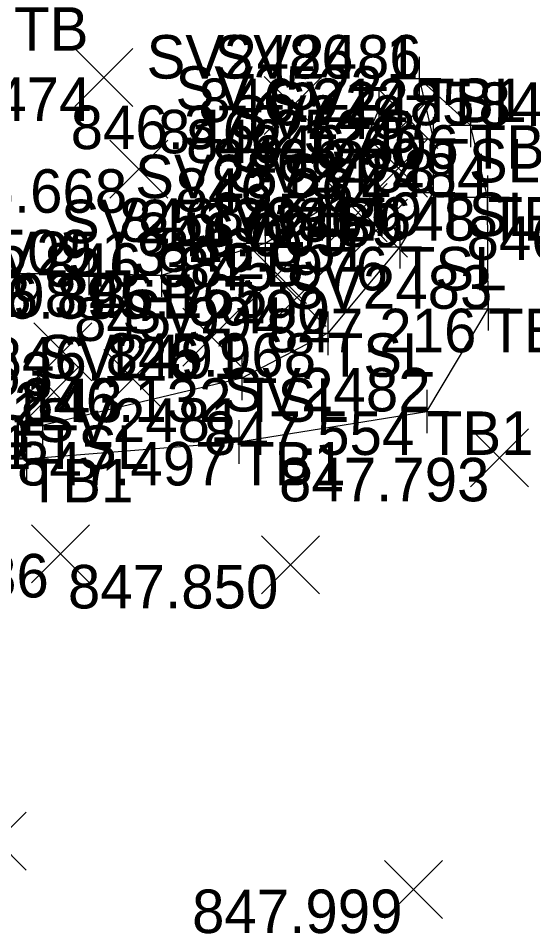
# Model space of a CAD drawing. Extents: x 2228183 to 2230895, y 679226 to 682223.
# Drawn here: x 2228247.39 to 2228259.2, y 680563.7 to 680584.74 of the extents above; entities that cross this region are included whole.
import ezdxf

# ---------------------------------------------------------------- set-up
doc = ezdxf.new("R2010")
doc.units = 0
for name, color, linetype in [('SC_Scratch1', 7, 'Continuous'), ('SV_P_Control_Cells_Set', 7, 'Continuous'), ('SV_X_Break_Lines', 7, 'Continuous'), ('SV_X_Random_Point', 7, 'Continuous'), ('SV_X_Shot_Marker', 7, 'Continuous'), ('SV_X_Text_Comment', 7, 'Continuous'), ('SV_X_Toe_of_Slope', 7, 'Continuous'), ('SV_X_Top_of_Bank', 7, 'Continuous')]:
    doc.layers.add(name, color=color, linetype=linetype)

msp = doc.modelspace()

# ---------------------------------------------------------------- linework, layer by layer
at = {"layer": 'SV_X_Break_Lines'}
msp.add_lwpolyline([(2228243.477, 680580.768), (2228245.087, 680579.618), (2228246.81, 680578.875), (2228249.002, 680578.878), (2228250.675, 680578.835), (2228253.057, 680579.57), (2228254.768, 680580.604), (2228255.667, 680582.636)], dxfattribs=at)
at = {"layer": 'SV_X_Random_Point'}
for p, q in [((2228248.684, 680582.713), (2228250.018, 680584.048)), ((2228248.684, 680584.048), (2228250.018, 680582.713)), ((2228253.035, 680582.066), (2228254.369, 680583.401)), ((2228253.035, 680583.401), (2228254.369, 680582.066)), ((2228255.692, 680581.746), (2228257.026, 680583.081)), ((2228255.692, 680583.081), (2228257.026, 680581.746)), ((2228249.487, 680580.603), (2228250.821, 680581.938)), ((2228249.487, 680581.938), (2228250.821, 680580.603)), ((2228255.451, 680580.625), (2228256.785, 680581.96)), ((2228255.451, 680581.96), (2228256.785, 680580.625)), ((2228254.527, 680579.605), (2228255.861, 680580.94)), ((2228254.527, 680580.94), (2228255.861, 680579.605)), ((2228254.994, 680579.246), (2228256.328, 680580.581)), ((2228254.994, 680580.581), (2228256.328, 680579.246)), ((2228252.671, 680578.186), (2228254.005, 680579.521)), ((2228252.671, 680579.521), (2228254.005, 680578.186)), ((2228253.121, 680577.657), (2228254.455, 680578.992)), ((2228253.121, 680578.992), (2228254.455, 680577.657)), ((2228251.164, 680576.745), (2228252.498, 680578.08)), ((2228251.164, 680578.08), (2228252.498, 680576.745)), ((2228247.744, 680576.404), (2228249.078, 680577.739)), ((2228247.744, 680577.739), (2228249.078, 680576.404)), ((2228249.349, 680575.789), (2228250.683, 680577.124)), ((2228249.349, 680577.124), (2228250.683, 680575.789)), ((2228247.535, 680575.483), (2228248.869, 680576.818)), ((2228247.535, 680576.818), (2228248.869, 680575.483)), ((2228257.771, 680573.971), (2228259.105, 680575.306)), ((2228257.771, 680575.306), (2228259.105, 680573.971)), ((2228247.69, 680571.762), (2228249.024, 680573.097)), ((2228247.69, 680573.097), (2228249.024, 680571.762)), ((2228252.972, 680571.51), (2228254.306, 680572.845)), ((2228252.972, 680572.845), (2228254.306, 680571.51)), ((2228246.234, 680565.163), (2228247.568, 680566.498)), ((2228246.234, 680566.498), (2228247.568, 680565.163)), ((2228255.794, 680564.049), (2228257.128, 680565.384)), ((2228255.794, 680565.384), (2228257.128, 680564.049))]:
    msp.add_line(p, q, dxfattribs=at)
at = {"layer": 'SV_X_Shot_Marker'}
for p, q in [((2228256.594, 680583.854), (2228256.594, 680582.854)), ((2228256.594, 680583.854), (2228256.594, 680582.854)), ((2228256.094, 680583.354), (2228257.094, 680583.354)), ((2228256.094, 680583.354), (2228257.094, 680583.354)), ((2228256.594, 680583.354), (2228256.594, 680583.354)), ((2228256.594, 680583.354), (2228256.594, 680583.354)), ((2228255.667, 680583.136), (2228255.667, 680582.136)), ((2228257.774, 680582.781), (2228257.774, 680581.781)), ((2228255.167, 680582.636), (2228256.167, 680582.636)), ((2228255.667, 680582.636), (2228255.667, 680582.636)), ((2228256.918, 680582.467), (2228256.918, 680581.467)), ((2228257.274, 680582.281), (2228258.274, 680582.281)), ((2228257.774, 680582.281), (2228257.774, 680582.281)), ((2228256.418, 680581.967), (2228257.418, 680581.967)), ((2228256.918, 680581.967), (2228256.918, 680581.967)), ((2228256.914, 680581.235), (2228256.914, 680580.235)), ((2228254.768, 680581.104), (2228254.768, 680580.104)), ((2228258.165, 680581.129), (2228258.165, 680580.129)), ((2228254.268, 680580.604), (2228255.268, 680580.604)), ((2228254.768, 680580.604), (2228254.768, 680580.604)), ((2228256.414, 680580.735), (2228257.414, 680580.735)), ((2228256.914, 680580.735), (2228256.914, 680580.735)), ((2228257.665, 680580.629), (2228258.665, 680580.629)), ((2228258.165, 680580.629), (2228258.165, 680580.629)), ((2228253.057, 680580.07), (2228253.057, 680579.07)), ((2228256.148, 680579.986), (2228256.148, 680578.986)), ((2228252.557, 680579.57), (2228253.557, 680579.57)), ((2228253.057, 680579.57), (2228253.057, 680579.57)), ((2228249.002, 680579.378), (2228249.002, 680578.378)), ((2228250.675, 680579.335), (2228250.675, 680578.335)), ((2228255.648, 680579.486), (2228256.648, 680579.486)), ((2228256.148, 680579.486), (2228256.148, 680579.486)), ((2228248.502, 680578.878), (2228249.502, 680578.878)), ((2228249.002, 680578.878), (2228249.002, 680578.878)), ((2228250.175, 680578.835), (2228251.175, 680578.835)), ((2228250.675, 680578.835), (2228250.675, 680578.835)), ((2228258.179, 680578.564), (2228258.179, 680577.564)), ((2228254.492, 680578), (2228254.492, 680577)), ((2228257.679, 680578.064), (2228258.679, 680578.064)), ((2228258.179, 680578.064), (2228258.179, 680578.064)), ((2228253.992, 680577.5), (2228254.992, 680577.5)), ((2228254.492, 680577.5), (2228254.492, 680577.5)), ((2228252.521, 680576.965), (2228252.521, 680575.965)), ((2228252.021, 680576.465), (2228253.021, 680576.465)), ((2228252.521, 680576.465), (2228252.521, 680576.465)), ((2228256.769, 680576.204), (2228256.769, 680575.204)), ((2228247.94, 680575.883), (2228247.94, 680574.883)), ((2228256.269, 680575.704), (2228257.269, 680575.704)), ((2228256.769, 680575.704), (2228256.769, 680575.704)), ((2228247.44, 680575.383), (2228248.44, 680575.383)), ((2228247.94, 680575.383), (2228247.94, 680575.383)), ((2228252.454, 680575.503), (2228252.454, 680574.503)), ((2228247.576, 680575.114), (2228247.576, 680574.114)), ((2228251.954, 680575.003), (2228252.954, 680575.003)), ((2228252.454, 680575.003), (2228252.454, 680575.003)), ((2228247.076, 680574.614), (2228248.076, 680574.614)), ((2228247.576, 680574.614), (2228247.576, 680574.614))]:
    msp.add_line(p, q, dxfattribs=at)
at = {"layer": 'SV_X_Toe_of_Slope'}
msp.add_lwpolyline([(2228256.594, 680583.354), (2228256.918, 680581.967), (2228256.914, 680580.735), (2228256.148, 680579.486), (2228254.492, 680577.5), (2228252.521, 680576.465), (2228247.94, 680575.383), (2228245.273, 680575.882), (2228243.21, 680576.336), (2228241.783, 680576.262), (2228240.657, 680574.795), (2228239.499, 680574.04)], dxfattribs=at)
at = {"layer": 'SV_X_Top_of_Bank'}
msp.add_lwpolyline([(2228238.236, 680571.941), (2228239.765, 680573.458), (2228241.183, 680573.998), (2228242.194, 680575.648), (2228247.576, 680574.614), (2228252.454, 680575.003), (2228256.769, 680575.704), (2228258.179, 680578.064), (2228258.165, 680580.629), (2228257.774, 680582.281), (2228256.594, 680583.354)], dxfattribs=at)

# ---------------------------------------------------------------- texts
at = {"layer": 'SC_Scratch1'}
for s, p in [('846.474', (2228244.229, 680582.38)), ('846.212', (2228251.521, 680582.354)), ('846.212', (2228251.521, 680582.354)), ('846.420', (2228257.956, 680582.266)), ('846.370', (2228248.588, 680581.733)), ('846.252', (2228250.594, 680581.636)), ('846.134', (2228251.237, 680581.413)), ('846.606', (2228252.67, 680581.281)), ('846.209', (2228251.834, 680580.967)), ('846.668', (2228245.054, 680580.27)), ('846.264', (2228250.996, 680580.292)), ('846.333', (2228249.704, 680579.604)), ('846.149', (2228251.83, 680579.735)), ('846.648', (2228253.065, 680579.629)), ('846.005', (2228250.124, 680579.272)), ('846.963', (2228257.681, 680579.187)), ('846.051', (2228250.579, 680578.913)), ('846.382', (2228247.984, 680578.57)), ('845.976', (2228251.044, 680578.486)), ('846.498', (2228243.902, 680577.878)), ('846.395', (2228245.605, 680577.835)), ('846.165', (2228248.268, 680577.853)), ('845.994', (2228248.666, 680577.324)), ('847.216', (2228253.075, 680577.064)), ('845.968', (2228249.392, 680576.5)), ('846.126', (2228246.727, 680576.412)), ('846.263', (2228243.347, 680576.071)), ('846.143', (2228244.952, 680575.456)), ('846.132', (2228247.448, 680575.465)), ('846.261', (2228243.12, 680575.15)), ('847.554', (2228251.647, 680574.704)), ('846.271', (2228242.858, 680574.383)), ('847.497', (2228247.358, 680574.003)), ('847.793', (2228253.374, 680573.638)), ('847.786', (2228243.253, 680571.429)), ('847.850', (2228248.525, 680571.177)), ('847.999', (2228251.377, 680563.716))]:
    msp.add_text(s, height=1, dxfattribs=at).set_placement(p)
at = {"layer": 'SV_P_Control_Cells_Set'}
for s, p in [('SV2486_1', (2228250.331, 680583.354)), ('SV2486', (2228251.892, 680583.354)), ('SV2522', (2228250.996, 680582.636)), ('SV2485', (2228253.105, 680582.281)), ('SV2487', (2228252.224, 680581.967)), ('SV2488', (2228252.215, 680580.735)), ('SV2484', (2228253.445, 680580.629)), ('SV2518', (2228250.069, 680580.604)), ('SV2517', (2228248.363, 680579.57)), ('SV2489', (2228251.466, 680579.486)), ('SV2509', (2228244.32, 680578.878)), ('SV2513', (2228246.013, 680578.835)), ('SV2483', (2228253.517, 680578.064)), ('SV2490', (2228249.78, 680577.5)), ('SV2491', (2228247.841, 680576.465)), ('SV2482', (2228252.098, 680575.704)), ('SV2492', (2228243.269, 680575.383)), ('SV2481', (2228247.774, 680575.003)), ('SV2480', (2228242.864, 680574.614))]:
    msp.add_text(s, height=1, dxfattribs=at).set_placement(p)
at = {"layer": 'SV_X_Text_Comment'}
for s, p in [('TB', (2228247.289, 680583.995)), ('TSL', (2228256.594, 680582.354)), ('TB1', (2228256.594, 680582.354)), ('B', (2228255.667, 680581.636)), ('TB1', (2228257.774, 680581.281)), ('TSL', (2228256.918, 680580.967)), ('B', (2228254.768, 680579.604)), ('TSL', (2228256.914, 680579.735)), ('TB1', (2228258.165, 680579.629)), ('B', (2228253.057, 680578.57)), ('TSL', (2228256.148, 680578.486)), ('B', (2228246.81, 680577.875)), ('B', (2228249.002, 680577.878)), ('B', (2228250.675, 680577.835)), ('TB1', (2228258.179, 680577.064)), ('TSL', (2228254.492, 680576.5)), ('TSL', (2228252.521, 680575.465)), ('TSL', (2228245.273, 680574.882)), ('TB1', (2228256.769, 680574.704)), ('TSL', (2228247.94, 680574.383)), ('TB1', (2228252.454, 680574.003)), ('TB1', (2228247.576, 680573.614))]:
    msp.add_text(s, height=1, dxfattribs=at).set_placement(p)

doc.saveas('drawing.dxf')
